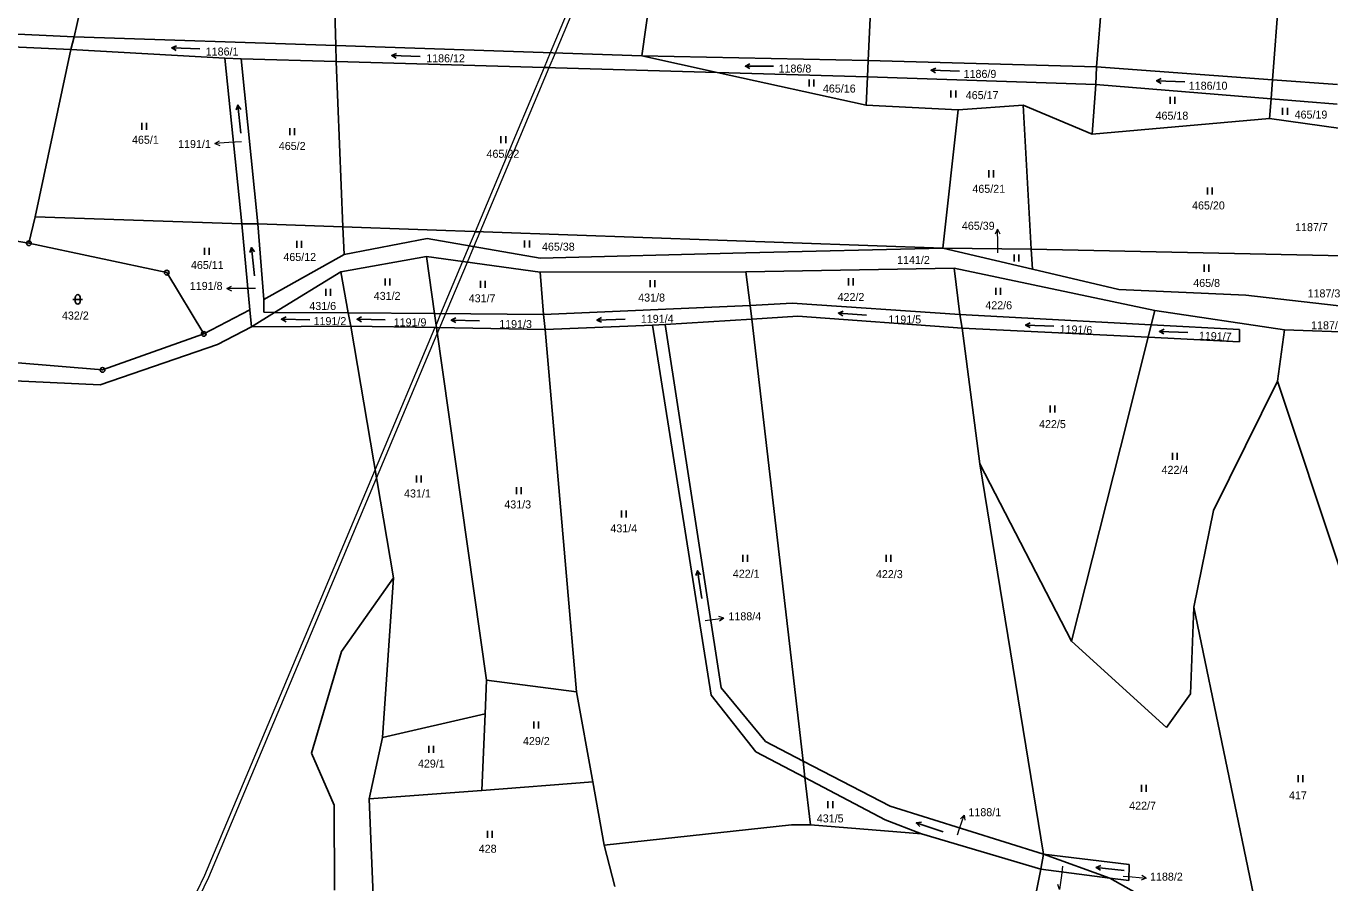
# Model space of a CAD drawing. Extents: x -765428 to -762163, y -1107632 to -1104975.
# Drawn here: x -764779 to -764502, y -1106658.5 to -1106476.6 of the extents above; entities that cross this region are included whole.
import ezdxf
from ezdxf.enums import TextEntityAlignment as Align

# ---------------------------------------------------------------- set-up
doc = ezdxf.new("R2010")
doc.units = 0
doc.header["$LTSCALE"] = 0.68
for name, color, linetype, lineweight in [('1', 7, 'Continuous', 25), ('13', 7, 'Continuous', 13), ('3', 7, 'Continuous', 25), ('7', 7, 'Continuous', 13), ('8', 7, 'Continuous', 25)]:
    doc.layers.add(name, color=color, linetype=linetype, lineweight=lineweight)
doc.layers.add('2', color=7, linetype='Continuous')

msp = doc.modelspace()

# ---------------------------------------------------------------- linework, layer by layer
at = {"layer": '1'}
for p, q in [((-764761.17, -1106444.85), (-764768.76, -1106478.81)), ((-764643.84, -1106451.43), (-764648.17, -1106482.89)), ((-764600.09, -1106483.87), (-764598.63, -1106452.47)), ((-764551.6, -1106485.25), (-764549.11, -1106453.71)), ((-764514.24, -1106487.97), (-764512.43, -1106464.72)), ((-764768.76, -1106478.81), (-764816.45, -1106476.74)), ((-764768.76, -1106478.81), (-764769.45, -1106481.55)), ((-764768.76, -1106478.81), (-764713.18, -1106480.69)), ((-764793.94, -1106480.43), (-764769.45, -1106481.55)), ((-764769.45, -1106481.55), (-764776.99, -1106517.08)), ((-764769.45, -1106481.55), (-764736.75, -1106483.4)), ((-764713.18, -1106480.69), (-764713.09, -1106484.08)), ((-764736.75, -1106483.4), (-764733.1, -1106518.59)), ((-764733.3, -1106483.5), (-764736.75, -1106483.4)), ((-764729.73, -1106518.59), (-764733.3, -1106483.5)), ((-764733.3, -1106483.5), (-764713.09, -1106484.08)), ((-764713.09, -1106484.08), (-764632.16, -1106486.41)), ((-764713.09, -1106484.08), (-764711.65, -1106519.23)), ((-764648.17, -1106482.89), (-764600.09, -1106483.87)), ((-764632.16, -1106486.41), (-764648.17, -1106482.89)), ((-764600.22, -1106487.35), (-764600.09, -1106483.87)), ((-764600.09, -1106483.87), (-764551.6, -1106485.25)), ((-764632.16, -1106486.41), (-764600.22, -1106487.35)), ((-764600.55, -1106493.35), (-764632.16, -1106486.41)), ((-764600.55, -1106493.35), (-764600.22, -1106487.35)), ((-764600.22, -1106487.35), (-764551.74, -1106488.98)), ((-764551.6, -1106485.25), (-764551.74, -1106488.98)), ((-764551.6, -1106485.25), (-764514.24, -1106487.97)), ((-764551.74, -1106488.98), (-764552.54, -1106499.53)), ((-764551.74, -1106488.98), (-764514.55, -1106492)), ((-764514.55, -1106492), (-764514.24, -1106487.97)), ((-764514.24, -1106487.97), (-764500.46, -1106488.98)), ((-764514.88, -1106496.17), (-764514.55, -1106492)), ((-764514.55, -1106492), (-764500.47, -1106493.15)), ((-764581.01, -1106494.35), (-764600.55, -1106493.35)), ((-764584.22, -1106523.76), (-764581.01, -1106494.35)), ((-764581.01, -1106494.35), (-764567.21, -1106493.37)), ((-764567.21, -1106493.37), (-764565.52, -1106523.91)), ((-764567.21, -1106493.37), (-764552.54, -1106499.53)), ((-764552.54, -1106499.53), (-764514.88, -1106496.17)), ((-764776.99, -1106517.08), (-764778.34, -1106522.67)), ((-764733.1, -1106518.59), (-764776.99, -1106517.08)), ((-764731.43, -1106536.81), (-764733.1, -1106518.59)), ((-764733.1, -1106518.59), (-764729.73, -1106518.59)), ((-764711.65, -1106519.23), (-764729.73, -1106518.59)), ((-764729.73, -1106518.59), (-764728.43, -1106534.63)), ((-764584.22, -1106523.76), (-764711.65, -1106519.23)), ((-764711.65, -1106519.23), (-764711.41, -1106525.04)), ((-764778.34, -1106522.67), (-764785.27, -1106521.53)), ((-764778.34, -1106522.67), (-764749.08, -1106528.93)), ((-764711.41, -1106525.04), (-764693.75, -1106521.7)), ((-764693.75, -1106521.7), (-764669.79, -1106525.85)), ((-764626.09, -1106524.7), (-764584.22, -1106523.76)), ((-764565.52, -1106523.91), (-764584.22, -1106523.76)), ((-764565.21, -1106528.22), (-764584.22, -1106523.76)), ((-764728.43, -1106534.63), (-764711.41, -1106525.04)), ((-764693.94, -1106525.49), (-764712.07, -1106528.77)), ((-764669.79, -1106528.85), (-764693.94, -1106525.49)), ((-764692.22, -1106537.63), (-764693.94, -1106525.49)), ((-764669.79, -1106525.85), (-764626.09, -1106524.7)), ((-764565.52, -1106523.91), (-764565.21, -1106528.22)), ((-764495.78, -1106525.4), (-764565.52, -1106523.91)), ((-764749.08, -1106528.93), (-764741.21, -1106541.95)), ((-764712.07, -1106528.77), (-764726.16, -1106537.36)), ((-764712.07, -1106528.77), (-764710.51, -1106537.48)), ((-764626.1, -1106528.77), (-764669.79, -1106528.85)), ((-764669.79, -1106528.85), (-764669.05, -1106537.81)), ((-764626.1, -1106528.77), (-764581.84, -1106527.98)), ((-764625.14, -1106535.93), (-764626.1, -1106528.77)), ((-764539.25, -1106536.99), (-764581.84, -1106527.98)), ((-764581.84, -1106527.98), (-764580.67, -1106537.85)), ((-764546.85, -1106532.53), (-764565.21, -1106528.22)), ((-764728.43, -1106534.63), (-764728.43, -1106537.34)), ((-764519.87, -1106533.7), (-764546.85, -1106532.53)), ((-764494.32, -1106536.63), (-764519.87, -1106533.7)), ((-764741.21, -1106541.95), (-764731.43, -1106536.81)), ((-764731.43, -1106536.81), (-764731.08, -1106540.46)), ((-764728.43, -1106537.34), (-764726.16, -1106537.36)), ((-764726.16, -1106537.36), (-764710.51, -1106537.48)), ((-764710.51, -1106537.48), (-764709.98, -1106540.26)), ((-764710.51, -1106537.48), (-764692.22, -1106537.63)), ((-764625.14, -1106535.93), (-764669.05, -1106537.81)), ((-764616.25, -1106535.43), (-764625.14, -1106535.93)), ((-764625.14, -1106535.93), (-764624.81, -1106538.8)), ((-764580.67, -1106537.85), (-764616.25, -1106535.43)), ((-764540, -1106540), (-764539.25, -1106536.99)), ((-764511.69, -1106541.06), (-764539.25, -1106536.99)), ((-764709.98, -1106540.26), (-764691.8, -1106540.59)), ((-764709.98, -1106540.26), (-764700.9, -1106593.71)), ((-764692.22, -1106537.63), (-764669.05, -1106537.81)), ((-764691.8, -1106540.59), (-764692.22, -1106537.63)), ((-764669.05, -1106537.81), (-764668.69, -1106541.01)), ((-764668.69, -1106541.01), (-764645.88, -1106540.11)), ((-764643.2, -1106539.92), (-764645.88, -1106540.11)), ((-764645.88, -1106540.11), (-764633.43, -1106618.67)), ((-764643.2, -1106539.92), (-764624.81, -1106538.8)), ((-764631.34, -1106617.07), (-764643.2, -1106539.92)), ((-764624.81, -1106538.8), (-764615.07, -1106538.2)), ((-764615.07, -1106538.2), (-764580.16, -1106540.69)), ((-764540, -1106540), (-764580.67, -1106537.85)), ((-764580.67, -1106537.85), (-764580.16, -1106540.69)), ((-764540.66, -1106542.65), (-764540, -1106540)), ((-764521.21, -1106540.99), (-764540, -1106540)), ((-764741.21, -1106541.95), (-764762.72, -1106549.59)), ((-764738.31, -1106544.22), (-764731.08, -1106540.46)), ((-764681.19, -1106615.46), (-764691.8, -1106540.59)), ((-764691.8, -1106540.59), (-764668.69, -1106541.01)), ((-764668.69, -1106541.01), (-764662.02, -1106617.97)), ((-764580.16, -1106540.69), (-764540.66, -1106542.65)), ((-764580.16, -1106540.69), (-764576.42, -1106569.5)), ((-764546.53, -1106566.06), (-764540.66, -1106542.65)), ((-764540.66, -1106542.65), (-764521.26, -1106543.61)), ((-764521.26, -1106543.61), (-764521.21, -1106540.99)), ((-764513.18, -1106551.95), (-764511.69, -1106541.06)), ((-764511.69, -1106541.06), (-764493.66, -1106541.7)), ((-764763.22, -1106552.76), (-764738.31, -1106544.22)), ((-764762.72, -1106549.59), (-764781.56, -1106548.01)), ((-764784.56, -1106551.79), (-764763.22, -1106552.76)), ((-764526.78, -1106579.45), (-764513.18, -1106551.95)), ((-764499.85, -1106591.95), (-764513.18, -1106551.95)), ((-764556.89, -1106607.19), (-764546.53, -1106566.06)), ((-764556.89, -1106607.19), (-764576.42, -1106569.5)), ((-764576.42, -1106569.5), (-764562.88, -1106652.43)), ((-764530.93, -1106599.98), (-764526.78, -1106579.45)), ((-764711.97, -1106609.37), (-764700.9, -1106593.71)), ((-764700.9, -1106593.71), (-764703.22, -1106627.67)), ((-764531.67, -1106618.4), (-764530.93, -1106599.98)), ((-764530.93, -1106599.98), (-764515.11, -1106676.41)), ((-764718.34, -1106630.95), (-764711.97, -1106609.37)), ((-764556.89, -1106607.19), (-764536.75, -1106625.51)), ((-764681.19, -1106615.46), (-764681.44, -1106622.64)), ((-764662.02, -1106617.97), (-764681.19, -1106615.46)), ((-764621.94, -1106628.5), (-764631.34, -1106617.07)), ((-764658.57, -1106637.07), (-764662.02, -1106617.97)), ((-764623.97, -1106630.67), (-764633.43, -1106618.67)), ((-764536.75, -1106625.51), (-764531.67, -1106618.4)), ((-764681.44, -1106622.64), (-764703.22, -1106627.67)), ((-764681.44, -1106622.64), (-764682.18, -1106638.88)), ((-764703.22, -1106627.67), (-764706.07, -1106640.7)), ((-764613.94, -1106632.65), (-764621.94, -1106628.5)), ((-764713.55, -1106642.01), (-764718.34, -1106630.95)), ((-764613.53, -1106636.17), (-764623.97, -1106630.67)), ((-764595.4, -1106642.27), (-764613.94, -1106632.65)), ((-764682.18, -1106638.88), (-764658.57, -1106637.07)), ((-764656.15, -1106650.51), (-764658.57, -1106637.07)), ((-764613.53, -1106636.17), (-764612.37, -1106646.21)), ((-764596.48, -1106645.16), (-764613.53, -1106636.17)), ((-764706.07, -1106640.7), (-764682.18, -1106638.88)), ((-764713.45, -1106660.07), (-764713.55, -1106642.01)), ((-764705.25, -1106661.24), (-764706.07, -1106640.7)), ((-764562.88, -1106652.43), (-764595.4, -1106642.27)), ((-764588.77, -1106648.14), (-764596.48, -1106645.16)), ((-764656.15, -1106650.51), (-764616.37, -1106646.21)), ((-764616.37, -1106646.21), (-764612.37, -1106646.21)), ((-764612.37, -1106646.21), (-764588.77, -1106648.14)), ((-764588.77, -1106648.14), (-764563.41, -1106655.61)), ((-764653.88, -1106659.31), (-764656.15, -1106650.51)), ((-764562.88, -1106652.43), (-764563.41, -1106655.61)), ((-764562.88, -1106652.43), (-764548.8, -1106657.53)), ((-764544.69, -1106654.61), (-764562.88, -1106652.43)), ((-764563.41, -1106655.61), (-764566.9, -1106672.73)), ((-764548.8, -1106657.53), (-764563.41, -1106655.61)), ((-764544.71, -1106657.99), (-764544.69, -1106654.61)), ((-764548.8, -1106657.53), (-764544.71, -1106657.99)), ((-764515.11, -1106676.41), (-764548.8, -1106657.53))]:
    msp.add_line(p, q, dxfattribs=at)
for points in [[(-764714.05, -1106449.05), (-764713.18, -1106480.69), (-764648.17, -1106482.89)], [(-764514.88, -1106496.17), (-764499.72, -1106498.29), (-764495.78, -1106525.4)], [(-764726.16, -1106537.36), (-764731.08, -1106540.46), (-764709.98, -1106540.26)], [(-764624.81, -1106538.8), (-764613.94, -1106632.65), (-764613.53, -1106636.17)]]:
    msp.add_lwpolyline(points, dxfattribs=at)
at = {"layer": '13'}
for points in [[(-764654.47, -1106450.91), (-764667.61, -1106482.23), (-764668.92, -1106485.35), (-764667.85, -1106485.38), (-764666.54, -1106482.27), (-764653.41, -1106450.97)], [(-764668.92, -1106485.35), (-764674.98, -1106499.81), (-764683.57, -1106520.23), (-764682.5, -1106520.27), (-764674.06, -1106500.19), (-764667.85, -1106485.38)], [(-764683.57, -1106520.23), (-764684.84, -1106523.24), (-764683.83, -1106523.42), (-764682.5, -1106520.27)], [(-764686.24, -1106526.56), (-764685.21, -1106526.7), (-764683.83, -1106523.42), (-764684.84, -1106523.24)], [(-764691.8, -1106540.59), (-764691.61, -1106541.91), (-764691.06, -1106540.6), (-764685.21, -1106526.7), (-764686.24, -1106526.56), (-764690.9, -1106537.64), (-764691.89, -1106539.98)], [(-764704.5, -1106572.54), (-764691.61, -1106541.91), (-764691.8, -1106540.59), (-764692.14, -1106540.58), (-764704.81, -1106570.7)], [(-764798.75, -1106766.12), (-764766.67, -1106712.54), (-764766.24, -1106711.82), (-764743.16, -1106663.62), (-764740.15, -1106657.33), (-764704.5, -1106572.54), (-764704.81, -1106570.7), (-764741.07, -1106656.93), (-764744.34, -1106663.76), (-764767.12, -1106711.34), (-764768.03, -1106712.86), (-764799.59, -1106765.57), (-764802.73, -1106765.64), (-764804.37, -1106769.65), (-764798.67, -1106770.19), (-764797.77, -1106768.94)]]:
    msp.add_lwpolyline(points, close=True, dxfattribs=at)
at = {"layer": '3'}
for p, q in [((-764748.015, -1106481.196), (-764747.021, -1106480.729)), ((-764701.275, -1106482.826), (-764700.281, -1106482.359)), ((-764626.187, -1106485.091), (-764625.21, -1106484.59)), ((-764586.735, -1106485.936), (-764585.741, -1106485.469)), ((-764538.865, -1106488.186), (-764537.871, -1106487.719)), ((-764612.621, -1106489.4), (-764612.621, -1106487.9)), ((-764611.62, -1106489.4), (-764611.62, -1106487.9)), ((-764582.521, -1106491.72), (-764582.521, -1106490.22)), ((-764581.52, -1106491.72), (-764581.52, -1106490.22)), ((-764536.001, -1106493.09), (-764536.001, -1106491.59)), ((-764535, -1106493.09), (-764535, -1106491.59)), ((-764733.967, -1106493.328), (-764733.366, -1106494.248)), ((-764512.081, -1106495.42), (-764512.081, -1106493.92)), ((-764511.08, -1106495.42), (-764511.08, -1106493.92)), ((-764754.371, -1106498.63), (-764754.371, -1106497.13)), ((-764753.37, -1106498.63), (-764753.37, -1106497.13)), ((-764722.941, -1106499.74), (-764722.941, -1106498.24)), ((-764721.94, -1106499.74), (-764721.94, -1106498.24)), ((-764678.091, -1106501.45), (-764678.091, -1106499.95)), ((-764677.09, -1106501.45), (-764677.09, -1106499.95)), ((-764574.491, -1106508.69), (-764574.491, -1106507.19)), ((-764573.49, -1106508.69), (-764573.49, -1106507.19)), ((-764528.031, -1106512.32), (-764528.031, -1106510.82)), ((-764527.03, -1106512.32), (-764527.03, -1106510.82)), ((-764741.081, -1106525.13), (-764741.081, -1106523.63)), ((-764740.08, -1106525.13), (-764740.08, -1106523.63)), ((-764731.067, -1106523.618), (-764730.466, -1106524.538)), ((-764721.481, -1106523.68), (-764721.481, -1106522.18)), ((-764720.48, -1106523.68), (-764720.48, -1106522.18)), ((-764673.061, -1106523.59), (-764673.061, -1106522.09)), ((-764672.06, -1106523.59), (-764672.06, -1106522.09)), ((-764569.091, -1106526.57), (-764569.091, -1106525.07)), ((-764568.09, -1106526.57), (-764568.09, -1106525.07)), ((-764528.721, -1106528.73), (-764528.721, -1106527.23)), ((-764527.72, -1106528.73), (-764527.72, -1106527.23)), ((-764702.681, -1106531.67), (-764702.681, -1106530.17)), ((-764701.68, -1106531.67), (-764701.68, -1106530.17)), ((-764682.461, -1106532.15), (-764682.461, -1106530.65)), ((-764681.46, -1106532.15), (-764681.46, -1106530.65)), ((-764646.421, -1106532.03), (-764646.421, -1106530.53)), ((-764645.42, -1106532.03), (-764645.42, -1106530.53)), ((-764604.301, -1106531.63), (-764604.301, -1106530.13)), ((-764603.3, -1106531.63), (-764603.3, -1106530.13)), ((-764768.991, -1106534.601), (-764766.989, -1106534.601)), ((-764768.491, -1106534.101), (-764768.491, -1106535.102)), ((-764767.489, -1106535.102), (-764767.489, -1106534.101)), ((-764715.301, -1106533.84), (-764715.301, -1106532.34)), ((-764714.3, -1106533.84), (-764714.3, -1106532.34)), ((-764572.971, -1106533.67), (-764572.971, -1106532.17)), ((-764571.97, -1106533.67), (-764571.97, -1106532.17)), ((-764606.429, -1106537.511), (-764605.419, -1106537.079)), ((-764724.717, -1106538.829), (-764723.731, -1106538.344)), ((-764708.667, -1106538.829), (-764707.681, -1106538.344)), ((-764688.657, -1106539.029), (-764687.671, -1106538.544)), ((-764657.716, -1106539.007), (-764656.757, -1106538.472)), ((-764566.665, -1106540.076), (-764565.671, -1106539.609)), ((-764538.235, -1106541.416), (-764537.241, -1106540.949)), ((-764561.481, -1106558.66), (-764561.481, -1106557.16)), ((-764560.48, -1106558.66), (-764560.48, -1106557.16)), ((-764535.461, -1106568.68), (-764535.461, -1106567.18)), ((-764534.46, -1106568.68), (-764534.46, -1106567.18)), ((-764696.061, -1106573.52), (-764696.061, -1106572.02)), ((-764695.06, -1106573.52), (-764695.06, -1106572.02)), ((-764674.801, -1106575.97), (-764674.801, -1106574.47)), ((-764673.8, -1106575.97), (-764673.8, -1106574.47)), ((-764652.521, -1106580.96), (-764652.521, -1106579.46)), ((-764651.52, -1106580.96), (-764651.52, -1106579.46)), ((-764626.711, -1106590.34), (-764626.711, -1106588.84)), ((-764625.71, -1106590.34), (-764625.71, -1106588.84)), ((-764596.311, -1106590.33), (-764596.311, -1106588.83)), ((-764595.31, -1106590.33), (-764595.31, -1106588.83)), ((-764636.384, -1106592.239), (-764635.735, -1106593.125)), ((-764671.091, -1106625.74), (-764671.091, -1106624.24)), ((-764670.09, -1106625.74), (-764670.09, -1106624.24)), ((-764693.391, -1106630.92), (-764693.391, -1106629.42)), ((-764692.39, -1106630.92), (-764692.39, -1106629.42)), ((-764508.781, -1106637.13), (-764508.781, -1106635.63)), ((-764507.78, -1106637.13), (-764507.78, -1106635.63)), ((-764542.081, -1106639.19), (-764542.081, -1106637.69)), ((-764541.08, -1106639.19), (-764541.08, -1106637.69)), ((-764608.641, -1106642.67), (-764608.641, -1106641.17)), ((-764607.64, -1106642.67), (-764607.64, -1106641.17)), ((-764680.971, -1106648.94), (-764680.971, -1106647.44)), ((-764679.97, -1106648.94), (-764679.97, -1106647.44)), ((-764589.887, -1106645.81), (-764588.803, -1106645.635)), ((-764551.69, -1106655.246), (-764550.666, -1106654.85))]:
    msp.add_line(p, q, dxfattribs=at)
for points in [[(-764742.019, -1106481.406), (-764748.015, -1106481.196), (-764747.056, -1106481.731)], [(-764695.279, -1106483.036), (-764701.275, -1106482.826), (-764700.316, -1106483.361)], [(-764620.187, -1106485.091), (-764626.187, -1106485.091), (-764625.21, -1106485.593)], [(-764580.739, -1106486.146), (-764586.735, -1106485.936), (-764585.776, -1106486.471)], [(-764532.869, -1106488.396), (-764538.865, -1106488.186), (-764537.906, -1106488.721)], [(-764733.34, -1106499.296), (-764733.967, -1106493.328), (-764734.363, -1106494.353)], [(-764730.44, -1106529.586), (-764731.067, -1106523.618), (-764731.463, -1106524.643)], [(-764600.444, -1106537.93), (-764606.429, -1106537.511), (-764605.489, -1106538.079)], [(-764718.717, -1106538.933), (-764724.717, -1106538.829), (-764723.748, -1106539.347)], [(-764702.667, -1106538.933), (-764708.667, -1106538.829), (-764707.698, -1106539.347)], [(-764682.657, -1106539.133), (-764688.657, -1106539.029), (-764687.688, -1106539.547)], [(-764651.719, -1106538.797), (-764657.716, -1106539.007), (-764656.722, -1106539.474)], [(-764560.669, -1106540.286), (-764566.665, -1106540.076), (-764565.706, -1106540.611)], [(-764532.239, -1106541.626), (-764538.235, -1106541.416), (-764537.276, -1106541.951)], [(-764635.445, -1106598.165), (-764636.384, -1106592.239), (-764636.726, -1106593.282)], [(-764584.18, -1106647.664), (-764589.887, -1106645.81), (-764589.112, -1106646.588)], [(-764545.723, -1106655.873), (-764551.69, -1106655.246), (-764550.77, -1106655.847)]]:
    msp.add_lwpolyline(points, dxfattribs=at)
for centre, start, end in [((-764767.99, -1106534.1009), 0, 180), ((-764767.99, -1106535.1009), 180, 359.98789)]:
    msp.add_arc(centre, 0.5, start, end, dxfattribs=at)
at = {"layer": '7'}
for p, q in [((-764738.854, -1106501.519), (-764737.82, -1106501.949)), ((-764572.652, -1106519.709), (-764573.136, -1106520.72)), ((-764736.321, -1106532.32), (-764735.32, -1106532.821)), ((-764630.781, -1106602.314), (-764631.836, -1106601.939)), ((-764579.713, -1106644.133), (-764580.512, -1106644.916)), ((-764541.06, -1106657.532), (-764542.014, -1106656.945))]:
    msp.add_line(p, q, dxfattribs=at)
for points in [[(-764733.21, -1106501.14), (-764735.86, -1106501.31), (-764738.854, -1106501.519), (-764737.89, -1106500.95)], [(-764572.56, -1106524.74), (-764572.6, -1106522.71), (-764572.652, -1106519.709), (-764572.134, -1106520.702)], [(-764730.24, -1106532.32), (-764733.32, -1106532.32), (-764736.321, -1106532.32), (-764735.32, -1106531.819)], [(-764634.72, -1106602.79), (-764633.76, -1106602.68), (-764630.781, -1106602.314), (-764631.714, -1106602.933)], [(-764581.15, -1106648.31), (-764580.69, -1106646.97), (-764579.713, -1106644.133), (-764579.566, -1106645.242)], [(-764558.83, -1106654.99), (-764559.08, -1106656.95), (-764559.446, -1106659.929), (-764559.821, -1106658.874)], [(-764545.96, -1106657.09), (-764544.05, -1106657.27), (-764541.06, -1106657.532), (-764542.102, -1106657.943)]]:
    msp.add_lwpolyline(points, dxfattribs=at)
at = {"layer": '8'}
for centre, radius in [((-764778.34, -1106522.6699), 0.5), ((-764778.34, -1106522.6699), 0.0303), ((-764749.08, -1106528.9299), 0.5), ((-764749.08, -1106528.9299), 0.0303), ((-764741.21, -1106541.9499), 0.5), ((-764741.21, -1106541.9499), 0.0303), ((-764762.72, -1106549.5899), 0.5), ((-764762.72, -1106549.5899), 0.0303)]:
    msp.add_circle(centre, radius, dxfattribs=at)

# ---------------------------------------------------------------- texts
at = {"layer": '2'}
for s, p in [('1186/1', (-764737.32, -1106482.815)), ('1186/12', (-764689.859, -1106484.255)), ('1186/8', (-764615.66, -1106486.435)), ('1186/9', (-764576.36, -1106487.565)), ('465/16', (-764606.24, -1106490.675)), ('465/17', (-764575.9, -1106492.075)), ('1186/10', (-764527.909, -1106490.075)), ('465/18', (-764535.59, -1106496.435)), ('465/19', (-764506.06, -1106496.205)), ('465/2', (-764722.43, -1106502.865)), ('465/22', (-764677.68, -1106504.535)), ('465/21', (-764574.5, -1106511.975)), ('465/20', (-764527.84, -1106515.505)), ('465/38', (-764665.91, -1106524.255)), ('465/12', (-764720.83, -1106526.445)), ('465/8', (-764528.22, -1106531.965)), ('431/2', (-764702.27, -1106534.715)), ('431/7', (-764682.1, -1106535.225)), ('431/8', (-764646.1, -1106535.065)), ('422/2', (-764603.76, -1106534.955)), ('431/6', (-764715.95, -1106536.855)), ('422/6', (-764572.38, -1106536.705)), ('1191/2', (-764714.42, -1106540.065)), ('1191/9', (-764697.4, -1106540.325)), ('1191/3', (-764674.99, -1106540.695)), ('1191/4', (-764644.91, -1106539.575)), ('1191/5', (-764592.33, -1106539.715)), ('422/5', (-764560.97, -1106561.945)), ('422/4', (-764534.95, -1106571.655)), ('431/1', (-764695.83, -1106576.675)), ('431/3', (-764674.54, -1106579.005)), ('431/4', (-764652.01, -1106584.085)), ('422/1', (-764626, -1106593.715)), ('422/3', (-764595.61, -1106593.805)), ('429/2', (-764670.58, -1106629.255)), ('429/1', (-764692.88, -1106634.045)), ('417', (-764508.829, -1106640.785)), ('422/7', (-764541.82, -1106642.975)), ('431/5', (-764608.17, -1106645.685)), ('428', (-764680.919, -1106652.125))]:
    msp.add_text(s, height=1.7, dxfattribs=at).set_placement(p, align=Align.CENTER)
for s, p in [('465/1', (-764756.46, -1106501.555)), ('465/11', (-764743.94, -1106528.155)), ('1141/2', (-764593.96, -1106527.085)), ('432/2', (-764771.33, -1106538.885)), ('1188/4', (-764629.78, -1106602.755)), ('1188/1', (-764578.81, -1106644.365)), ('1188/2', (-764540.24, -1106658.055))]:
    msp.add_text(s, height=1.7, dxfattribs=at).set_placement(p)
for s, p in [('1191/1', (-764739.709, -1106502.455)), ('465/39', (-764573.249, -1106519.815)), ('1187/7', (-764502.479, -1106520.115)), ('1191/8', (-764737.229, -1106532.595)), ('1187/3', (-764499.829, -1106534.185)), ('1187/5', (-764499.079, -1106540.955))]:
    msp.add_text(s, height=1.7, dxfattribs=at).set_placement(p, align=Align.RIGHT)
for s, p in [('1191/6', (-764555.9997, -1106541.8545)), ('1191/7', (-764526.4197, -1106543.2745))]:
    msp.add_text(s, height=1.7, rotation=358, dxfattribs=at).set_placement(p, align=Align.CENTER)

doc.saveas('drawing.dxf')
